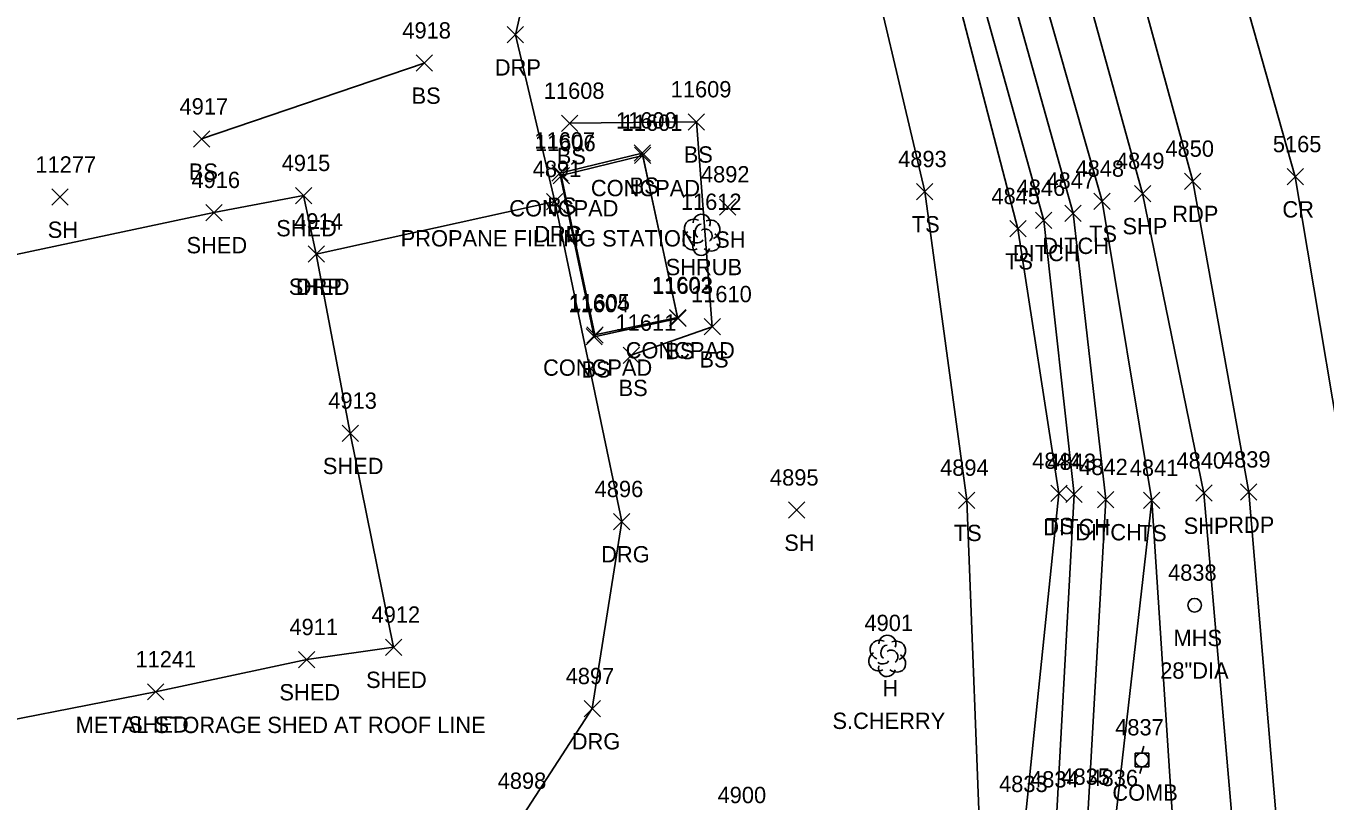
# Model space of a CAD drawing. Extents: x 1769141 to 1770911, y 735471 to 741449.
# Drawn here: x 1770541.1 to 1770700.3, y 739387.3 to 739482.3 of the extents above; entities that cross this region are included whole.
import ezdxf

# ---------------------------------------------------------------- set-up
doc = ezdxf.new("R2010")
doc.units = 0
for name, color, linetype in [('D_A', 7, 'Continuous'), ('D_I', 7, 'Continuous'), ('D_TIC', 7, 'Continuous'), ('DD', 7, 'Continuous'), ('L_A', 7, 'Continuous'), ('L_C', 7, 'Continuous'), ('L_I', 7, 'Continuous'), ('L_TIC', 7, 'Continuous'), ('LBC', 7, 'Continuous'), ('LELB', 7, 'Continuous'), ('LS', 7, 'Continuous'), ('LSH', 7, 'Continuous'), ('LTD', 7, 'Continuous'), ('P_A', 7, 'Continuous'), ('P_I', 7, 'Continuous'), ('P_TIC', 7, 'Continuous'), ('PET', 7, 'Continuous'), ('PRC', 7, 'Continuous'), ('PSP', 7, 'Continuous'), ('R_A', 7, 'Continuous'), ('R_I', 7, 'Continuous'), ('R_TIC', 7, 'Continuous'), ('RDG', 7, 'Continuous'), ('RDP', 7, 'Continuous'), ('U_A', 7, 'Continuous'), ('U_C', 7, 'Continuous'), ('U_I', 7, 'Continuous'), ('UP', 7, 'Continuous'), ('USMH', 7, 'Continuous')]:
    doc.layers.add(name, color=color, linetype=linetype)

msp = doc.modelspace()

# ---------------------------------------------------------------- linework, layer by layer
at = {"layer": 'D_TIC'}
for points in [[(1770664.79, 739457.49), (1770666.79, 739459.49)], [(1770666.79, 739457.49), (1770664.79, 739459.49)], [(1770668.38, 739458.37), (1770670.38, 739460.37)], [(1770670.38, 739458.37), (1770668.38, 739460.37)], [(1770668.51, 739423.91), (1770670.51, 739425.91)], [(1770670.51, 739423.91), (1770668.51, 739425.91)], [(1770672.4, 739423.28), (1770674.4, 739425.28)], [(1770674.4, 739423.28), (1770672.4, 739425.28)]]:
    msp.add_lwpolyline(points, dxfattribs=at)
at = {"layer": 'DD'}
for points in [[(1770687, 739339.06), (1770678.43, 739338.95), (1770667, 739343.98), (1770665.74, 739345.36), (1770668.98, 739358.16), (1770671.51, 739373.07), (1770671.22, 739386.33), (1770673.4, 739424.28), (1770669.38, 739459.37), (1770658, 739500.15), (1770648.64, 739523.11), (1770645.8, 739522.86)], [(1770608.23, 739347.12), (1770633.85, 739348.54), (1770657.7, 739345.05), (1770666.75, 739358.28), (1770669.33, 739372.6), (1770667.38, 739386), (1770669.51, 739424.91), (1770665.79, 739458.49), (1770654.42, 739499.41), (1770645.8, 739522.86)]]:
    msp.add_lwpolyline(points, dxfattribs=at)
at = {"layer": 'L_TIC'}
for points in [[(1770588.91, 739476.77), (1770590.91, 739478.77)], [(1770590.91, 739476.77), (1770588.91, 739478.77)], [(1770606.7, 739469.38), (1770608.7, 739471.38)], [(1770608.7, 739469.38), (1770606.7, 739471.38)], [(1770622.25, 739469.56), (1770624.25, 739471.56)], [(1770624.25, 739469.56), (1770622.25, 739471.56)], [(1770561.62, 739467.46), (1770563.62, 739469.46)], [(1770563.62, 739467.46), (1770561.62, 739469.46)], [(1770615.62, 739465.74), (1770617.62, 739467.74)], [(1770617.62, 739465.74), (1770615.62, 739467.74)], [(1770615.62, 739465.74), (1770617.62, 739467.74)], [(1770617.62, 739465.74), (1770615.62, 739467.74)], [(1770615.67, 739465.45), (1770617.67, 739467.45)], [(1770617.67, 739465.45), (1770615.67, 739467.45)], [(1770615.67, 739465.45), (1770617.67, 739467.45)], [(1770617.67, 739465.45), (1770615.67, 739467.45)], [(1770605.53, 739463.29), (1770607.53, 739465.29)], [(1770607.53, 739463.29), (1770605.53, 739465.29)], [(1770605.53, 739463.29), (1770607.53, 739465.29)], [(1770607.53, 739463.29), (1770605.53, 739465.29)], [(1770605.68, 739462.97), (1770607.68, 739464.97)], [(1770607.68, 739462.97), (1770605.68, 739464.97)], [(1770605.68, 739462.97), (1770607.68, 739464.97)], [(1770607.68, 739462.97), (1770605.68, 739464.97)], [(1770650.22, 739461.01), (1770652.22, 739463.01)], [(1770652.22, 739461.01), (1770650.22, 739463.01)], [(1770544.29, 739460.34), (1770546.29, 739462.34)], [(1770546.29, 739460.34), (1770544.29, 739462.34)], [(1770574.13, 739460.53), (1770576.13, 739462.53)], [(1770576.13, 739460.53), (1770574.13, 739462.53)], [(1770626.06, 739459.14), (1770628.06, 739461.14)], [(1770628.06, 739459.14), (1770626.06, 739461.14)], [(1770671.94, 739459.84), (1770673.94, 739461.84)], [(1770673.94, 739459.84), (1770671.94, 739461.84)], [(1770563.14, 739458.45), (1770565.14, 739460.45)], [(1770565.14, 739458.45), (1770563.14, 739460.45)], [(1770661.64, 739456.47), (1770663.64, 739458.47)], [(1770663.64, 739456.47), (1770661.64, 739458.47)], [(1770575.67, 739453.36), (1770577.67, 739455.36)], [(1770577.67, 739453.36), (1770575.67, 739455.36)], [(1770619.94, 739445.57), (1770621.94, 739447.57)], [(1770621.94, 739445.57), (1770619.94, 739447.57)], [(1770619.99, 739445.48), (1770621.99, 739447.48)], [(1770621.99, 739445.48), (1770619.99, 739447.48)], [(1770609.72, 739443.23), (1770611.72, 739445.23)], [(1770611.72, 739443.23), (1770609.72, 739445.23)], [(1770609.81, 739443.45), (1770611.81, 739445.45)], [(1770611.81, 739443.45), (1770609.81, 739445.45)], [(1770624.18, 739444.46), (1770626.18, 739446.46)], [(1770626.18, 739444.46), (1770624.18, 739446.46)], [(1770614.27, 739440.96), (1770616.27, 739442.96)], [(1770616.27, 739440.96), (1770614.27, 739442.96)], [(1770579.84, 739431.4), (1770581.84, 739433.4)], [(1770581.84, 739431.4), (1770579.84, 739433.4)], [(1770666.65, 739424.04), (1770668.65, 739426.04)], [(1770668.65, 739424.04), (1770666.65, 739426.04)], [(1770655.36, 739423.19), (1770657.36, 739425.19)], [(1770657.36, 739423.19), (1770655.36, 739425.19)], [(1770678.03, 739423.17), (1770680.03, 739425.17)], [(1770680.03, 739423.17), (1770678.03, 739425.17)], [(1770678.03, 739423.17), (1770680.03, 739425.17)], [(1770680.03, 739423.17), (1770678.03, 739425.17)], [(1770634.52, 739421.99), (1770636.52, 739423.99)], [(1770636.52, 739421.99), (1770634.52, 739423.99)], [(1770585.14, 739405.19), (1770587.14, 739407.19)], [(1770587.14, 739405.19), (1770585.14, 739407.19)], [(1770574.52, 739403.67), (1770576.52, 739405.67)], [(1770576.52, 739403.67), (1770574.52, 739405.67)], [(1770555.99, 739399.72), (1770557.99, 739401.72)], [(1770557.99, 739399.72), (1770555.99, 739401.72)]]:
    msp.add_lwpolyline(points, dxfattribs=at)
at = {"layer": 'LBC'}
for points in [[(1770575.52, 739404.67), (1770586.14, 739406.19), (1770580.84, 739432.4), (1770576.67, 739454.36), (1770575.13, 739461.53), (1770564.14, 739459.45)], [(1770504.52, 739446.81), (1770564.14, 739459.45)], [(1770556.99, 739400.72), (1770503.6, 739390.26), (1770493.92, 739437.96), (1770492.72, 739444.14), (1770504.52, 739446.81)], [(1770556.99, 739400.72), (1770575.52, 739404.67)]]:
    msp.add_lwpolyline(points, dxfattribs=at)
at = {"layer": 'LELB'}
for points in [[(1770635.06, 739529.19), (1770645.31, 739529.85), (1770645.99, 739527.6), (1770639.83, 739525.77), (1770636.84, 739523.37), (1770636.3, 739517.95), (1770642.84, 739497.54), (1770651.22, 739462.01), (1770656.36, 739424.19), (1770658.2, 739376.74), (1770646.49, 739357.72), (1770639.4, 739364.66), (1770619.76, 739368.26), (1770593.73, 739368.05)], [(1770684.44, 739346.99), (1770680.39, 739349.09), (1770676.37, 739349.06), (1770678.3, 739357.05), (1770676.22, 739367.03), (1770675.28, 739373.05), (1770674.7, 739386.17), (1770679.03, 739424.17), (1770672.94, 739460.84), (1770661.7, 739500.48), (1770653.19, 739523.92), (1770649.81, 739527.89)], [(1770605.97, 739348.15), (1770633.71, 739349.93), (1770655.77, 739346.18), (1770660.12, 739353.57), (1770663.82, 739358.2), (1770665.17, 739372.11), (1770663.58, 739385.44), (1770667.65, 739425.04), (1770662.64, 739457.47), (1770651.82, 739499.12), (1770643.57, 739517.65), (1770643.62, 739521.48), (1770648.07, 739524.44), (1770652.13, 739518.93)], [(1770562.62, 739468.46), (1770589.91, 739477.77)], [(1770607.7, 739470.38), (1770623.25, 739470.56), (1770625.18, 739445.46), (1770615.27, 739441.96)], [(1770616.62, 739466.74), (1770620.99, 739446.48), (1770610.72, 739444.23), (1770606.53, 739464.29)], [(1770616.62, 739466.74), (1770606.53, 739464.29)], [(1770683.71, 739351.71), (1770682.68, 739368.5), (1770679.03, 739424.17)]]:
    msp.add_lwpolyline(points, dxfattribs=at)
at = {"layer": 'LS'}
for points in [[(1770616.67, 739466.45), (1770620.94, 739446.57), (1770610.81, 739444.45), (1770606.68, 739463.97)], [(1770616.67, 739466.45), (1770606.68, 739463.97)]]:
    msp.add_lwpolyline(points, dxfattribs=at)
at = {"layer": 'LSH'}
msp.add_line((1770623.85, 739456.77), (1770623.85, 739456.77), dxfattribs=at)
msp.add_line((1770623.85, 739456.77), (1770623.85, 739456.77), dxfattribs=at)
msp.add_arc((1770623.89, 739458.2), 1.05, 335.5272, 180.9563, dxfattribs=at)
for centre, major_axis, ratio, start_param, end_param in [((1770623.06, 739457.43), (1.21, -0.51), 0.895232, 1.570796, 4.712389), ((1770623.64, 739457.22), (-0.208, -0.792), 0.645439, 3.141593, 6.283185), ((1770624.89, 739457.35), (-1.14, -0.48), 0.949671, 1.570796, 4.712389), ((1770622.76, 739456.06), (0.58, -1.04), 0.959034, 3.141593, 6.283185), ((1770624.35, 739456.6), (-0.5, 0.667), 0.989748, 3.141593, 6.283185), ((1770624.85, 739455.93), (-1.09, 0.79), 0.841452, 1.570796, 4.712389), ((1770623.85, 739455.27), (0.26, 1.06), 0.942809, 1.570796, 4.712389), ((1770623.39, 739456.01), (-0.625, -0.083), 0.423636, 0, 3.141593)]:
    msp.add_ellipse(centre, major_axis=major_axis, ratio=ratio, start_param=start_param, end_param=end_param, dxfattribs=at)
at = {"layer": 'LTD'}
msp.add_line((1770646.6, 739405.17), (1770646.6, 739405.17), dxfattribs=at)
msp.add_line((1770646.6, 739405.17), (1770646.6, 739405.17), dxfattribs=at)
msp.add_arc((1770646.65, 739406.61), 1.05, 335.5272, 180.9563, dxfattribs=at)
for centre, major_axis, ratio, start_param, end_param in [((1770645.81, 739405.84), (1.21, -0.51), 0.895232, 1.570796, 4.712389), ((1770647.64, 739405.76), (-1.14, -0.48), 0.949671, 1.570796, 4.712389), ((1770645.52, 739404.46), (0.58, -1.04), 0.959034, 3.141593, 6.283185), ((1770646.39, 739405.63), (-0.208, -0.792), 0.645439, 3.141593, 6.283185), ((1770647.1, 739405.01), (-0.5, 0.667), 0.989748, 3.141593, 6.283185), ((1770646.6, 739403.67), (0.26, 1.06), 0.942809, 1.570796, 4.712389), ((1770646.14, 739404.42), (-0.625, -0.083), 0.423636, 0, 3.141593), ((1770647.6, 739404.34), (-1.09, 0.79), 0.841452, 1.570796, 4.712389)]:
    msp.add_ellipse(centre, major_axis=major_axis, ratio=ratio, start_param=start_param, end_param=end_param, dxfattribs=at)
at = {"layer": 'P_TIC'}
for points in [[(1770683.05, 739462.28), (1770685.05, 739464.28)], [(1770685.05, 739462.28), (1770683.05, 739464.28)], [(1770695.6, 739462.84), (1770697.6, 739464.84)], [(1770697.6, 739462.84), (1770695.6, 739464.84)], [(1770676.9, 739460.78), (1770678.9, 739462.78)], [(1770678.9, 739460.78), (1770676.9, 739462.78)], [(1770684.41, 739424.07), (1770686.41, 739426.07)], [(1770686.41, 739424.07), (1770684.41, 739426.07)], [(1770689.9, 739424.2), (1770691.9, 739426.2)], [(1770691.9, 739424.2), (1770689.9, 739426.2)]]:
    msp.add_lwpolyline(points, dxfattribs=at)
at = {"layer": 'PET'}
msp.add_lwpolyline([(1770643.72, 739017.75), (1770651.2, 739057.47), (1770658.5, 739094.98), (1770665.02, 739129.45), (1770675.11, 739181.45), (1770682.12, 739218.99), (1770692.6, 739291.08), (1770695.62, 739331.46), (1770695.65, 739368.89), (1770690.9, 739425.2), (1770684.05, 739463.28), (1770673.24, 739502.8), (1770654.91, 739557.34), (1770639.81, 739599.06), (1770627.38, 739632.77), (1770614.19, 739668.43), (1770600.57, 739704.87), (1770588.51, 739738.1), (1770569.64, 739788.57), (1770552.61, 739834.73), (1770526.99, 739903.96), (1770508.61, 739952.73)], dxfattribs=at)
at = {"layer": 'PRC'}
msp.add_lwpolyline([(1770652.79, 739000.55), (1770661.76, 739049.09), (1770676.76, 739126.68), (1770686.63, 739178.09), (1770691.58, 739203.99), (1770696.85, 739232.92), (1770702.89, 739272.83), (1770707.26, 739312.83), (1770707.84, 739376.22), (1770704.25, 739418.4), (1770696.6, 739463.84), (1770684.34, 739507.25), (1770668.92, 739555.36), (1770649.82, 739606.94), (1770630.97, 739657.66), (1770610.69, 739712.41), (1770591.34, 739764.72), (1770574.45, 739810.22), (1770556.28, 739859.56), (1770544.53, 739890.8), (1770526.88, 739938.69)], dxfattribs=at)
at = {"layer": 'PSP'}
msp.add_lwpolyline([(1770635.84, 739018.16), (1770643.49, 739059.41), (1770650.52, 739096.81), (1770658.94, 739131.13), (1770667.87, 739183.03), (1770674.73, 739221.57), (1770685.36, 739291.6), (1770687.18, 739315.35), (1770689.77, 739319.95), (1770690.35, 739333), (1770690.31, 739368.57), (1770685.41, 739425.07), (1770677.9, 739461.78), (1770666.95, 739501.48)], dxfattribs=at)
at = {"layer": 'R_TIC'}
for points in [[(1770600.07, 739480.23), (1770602.07, 739482.23)], [(1770602.07, 739480.23), (1770600.07, 739482.23)], [(1770604.89, 739459.8), (1770606.89, 739461.8)], [(1770606.89, 739459.8), (1770604.89, 739461.8)], [(1770604.89, 739459.8), (1770606.89, 739461.8)], [(1770606.89, 739459.8), (1770604.89, 739461.8)], [(1770575.67, 739453.36), (1770577.67, 739455.36)], [(1770577.67, 739453.36), (1770575.67, 739455.36)], [(1770613.09, 739420.58), (1770615.09, 739422.58)], [(1770615.09, 739420.58), (1770613.09, 739422.58)], [(1770609.49, 739397.66), (1770611.49, 739399.66)], [(1770611.49, 739397.66), (1770609.49, 739399.66)]]:
    msp.add_lwpolyline(points, dxfattribs=at)
at = {"layer": 'RDG'}
msp.add_lwpolyline([(1770605.89, 739460.8), (1770614.09, 739421.58), (1770610.49, 739398.66), (1770602.16, 739385.83), (1770589.46, 739381.22)], dxfattribs=at)
at = {"layer": 'RDP'}
msp.add_lwpolyline([(1770657.77, 739528.25), (1770647.19, 739534.17), (1770633.31, 739531.6), (1770613.01, 739526.99), (1770609.79, 739519.46), (1770601.07, 739481.23), (1770605.89, 739460.8), (1770576.67, 739454.36)], dxfattribs=at)
at = {"layer": 'UP'}
for p, q in [((1770676.98, 739391.55), (1770676.98, 739393.21)), ((1770676.98, 739393.21), (1770678.65, 739393.21)), ((1770678.06, 739394.05), (1770677.81, 739393.21)), ((1770678.65, 739393.21), (1770678.65, 739391.55)), ((1770678.65, 739391.55), (1770676.98, 739391.55)), ((1770677.56, 739390.71), (1770677.81, 739391.55)), ((1770677.81, 739392.38), (1770677.81, 739392.38))]:
    msp.add_line(p, q, dxfattribs=at)
msp.add_circle((1770677.81, 739392.38), 0.833, dxfattribs=at)
at = {"layer": 'USMH'}
for p, q in [((1770684.28, 739411.33), (1770684.28, 739411.33)), ((1770685.11, 739411.33), (1770685.11, 739411.33))]:
    msp.add_line(p, q, dxfattribs=at)
msp.add_circle((1770684.28, 739411.33), 0.833, dxfattribs=at)

# ---------------------------------------------------------------- texts
at = {"layer": 'D_A'}
for p in [(1770665.62, 739454.37), (1770662.02, 739453.49), (1770665.74, 739419.91), (1770669.64, 739419.28)]:
    msp.add_text('DITCH', height=2, dxfattribs=at).set_placement(p)
at = {"layer": 'D_I'}
for s, p in [('4847', (1770666.12, 739462.37)), ('4846', (1770662.47, 739461.49)), ('4843', (1770666.25, 739427.91)), ('4842', (1770670.14, 739427.28)), ('4834', (1770664.12, 739389)), ('4835', (1770667.96, 739389.33))]:
    msp.add_text(s, height=2, dxfattribs=at).set_placement(p)
at = {"layer": 'L_A'}
for s, p in [('BS', (1770588.35, 739472.77)), ('BS', (1770606.14, 739465.38)), ('BS', (1770621.69, 739465.56)), ('BS', (1770561.06, 739463.46)), ('CONCPAD', (1770610.32, 739461.45)), ('CONCPAD', (1770610.32, 739461.45)), ('BS', (1770615.06, 739461.74)), ('BS', (1770615.06, 739461.74)), ('BS', (1770604.98, 739459.29)), ('BS', (1770604.98, 739459.29)), ('CONCPAD', (1770600.32, 739458.97)), ('CONCPAD', (1770600.32, 739458.97)), ('SH', (1770543.78, 739456.34)), ('SHED', (1770571.77, 739456.53)), ('TS', (1770649.63, 739457.01)), ('TS', (1770671.35, 739455.84)), ('SHED', (1770560.78, 739454.45)), ('SH', (1770625.55, 739455.14)), ('SHRUB', (1770619.48, 739451.77)), ('TS', (1770661.05, 739452.47)), ('SHED', (1770573.31, 739449.36)), ('CONCPAD', (1770614.58, 739441.57)), ('BS', (1770619.44, 739441.48)), ('BS', (1770623.62, 739440.46)), ('CONCPAD', (1770604.46, 739439.45)), ('BS', (1770609.16, 739439.23)), ('BS', (1770613.71, 739436.96)), ('SHED', (1770577.48, 739427.4)), ('TS', (1770666.06, 739420.04)), ('SH', (1770634.01, 739417.99)), ('TS', (1770654.77, 739419.19)), ('TS', (1770677.44, 739419.17)), ('TS', (1770677.44, 739419.17)), ('SHED', (1770582.78, 739401.19)), ('H', (1770646.03, 739400.17)), ('SHED', (1770572.16, 739399.67)), ('SHED', (1770553.62, 739395.72))]:
    msp.add_text(s, height=2, dxfattribs=at).set_placement(p)
at = {"layer": 'L_C'}
for s, p in [('PROPANE FILLING STATION', (1770587.02, 739455.29)), ('PROPANE FILLING STATION', (1770587.02, 739455.29)), ('METAL STORAGE SHED AT ROOF LINE', (1770547.2, 739395.67)), ('S.CHERRY', (1770639.91, 739396.17))]:
    msp.add_text(s, height=2, dxfattribs=at).set_placement(p)
at = {"layer": 'L_I'}
for s, p in [('4918', (1770587.22, 739480.77)), ('11608', (1770604.55, 739473.38)), ('11609', (1770620.1, 739473.56)), ('4917', (1770559.93, 739471.46)), ('11600', (1770613.39, 739469.74)), ('11600', (1770613.39, 739469.74)), ('11601', (1770614.09, 739469.45)), ('11601', (1770614.09, 739469.45)), ('11607', (1770603.39, 739467.29)), ('11607', (1770603.39, 739467.29)), ('11606', (1770603.47, 739466.97)), ('11606', (1770603.47, 739466.97)), ('11277', (1770542.27, 739464.34)), ('4915', (1770572.44, 739464.53)), ('4893', (1770647.96, 739465.01)), ('4848', (1770669.68, 739463.84)), ('4916', (1770561.39, 739462.45)), ('4892', (1770623.8, 739463.14)), ('11612', (1770621.34, 739459.77)), ('4845', (1770659.38, 739460.47)), ('4914', (1770573.98, 739457.36)), ('11602', (1770617.79, 739449.57)), ('11603', (1770617.85, 739449.48)), ('11610', (1770622.59, 739448.46)), ('11604', (1770607.57, 739447.23)), ('11605', (1770607.66, 739447.45)), ('11611', (1770613.34, 739444.96)), ('4913', (1770578.15, 739435.4)), ('4894', (1770653.1, 739427.19)), ('4844', (1770664.39, 739428.04)), ('4841', (1770676.33, 739427.17)), ('4841', (1770676.33, 739427.17)), ('4895', (1770632.26, 739425.99)), ('4912', (1770583.45, 739409.19)), ('4901', (1770643.83, 739408.17)), ('4911', (1770573.39, 739407.67)), ('11241', (1770554.53, 739403.72)), ('4836', (1770671.39, 739389.17)), ('4833', (1770660.32, 739388.44)), ('4900', (1770625.84, 739387.08))]:
    msp.add_text(s, height=2, dxfattribs=at).set_placement(p)
at = {"layer": 'P_A'}
for s, p in [('RDP', (1770681.54, 739458.28)), ('CR', (1770695.03, 739458.84)), ('SHP', (1770675.44, 739456.78)), ('SHP', (1770682.94, 739420.07)), ('RDP', (1770688.39, 739420.2))]:
    msp.add_text(s, height=2, dxfattribs=at).set_placement(p)
at = {"layer": 'P_I'}
for s, p in [('4850', (1770680.7, 739466.28)), ('5165', (1770693.86, 739466.84)), ('4849', (1770674.64, 739464.78)), ('4840', (1770682.06, 739428.07)), ('4839', (1770687.63, 739428.2))]:
    msp.add_text(s, height=2, dxfattribs=at).set_placement(p)
at = {"layer": 'R_A'}
for s, p in [('DRP', (1770598.55, 739476.23)), ('DRG', (1770603.37, 739455.8)), ('DRP', (1770603.37, 739455.8)), ('DRP', (1770574.16, 739449.36)), ('DRG', (1770611.58, 739416.58)), ('DRG', (1770607.98, 739393.66))]:
    msp.add_text(s, height=2, dxfattribs=at).set_placement(p)
at = {"layer": 'R_I'}
for s, p in [('4891', (1770603.19, 739463.8)), ('4891', (1770603.19, 739463.8)), ('4914', (1770573.98, 739457.36)), ('4896', (1770610.78, 739424.58)), ('4897', (1770607.23, 739401.66)), ('4898', (1770598.9, 739388.83))]:
    msp.add_text(s, height=2, dxfattribs=at).set_placement(p)
at = {"layer": 'U_A'}
for s, p in [('MHS', (1770681.69, 739406.33)), ('COMB', (1770674.2, 739387.38))]:
    msp.add_text(s, height=2, dxfattribs=at).set_placement(p)
at = {"layer": 'U_C'}
msp.add_text('28"DIA', height=2, dxfattribs=at).set_placement((1770680.06, 739402.33))
at = {"layer": 'U_I'}
for s, p in [('4838', (1770681.02, 739414.33)), ('4837', (1770674.55, 739395.38))]:
    msp.add_text(s, height=2, dxfattribs=at).set_placement(p)

doc.saveas('drawing.dxf')
